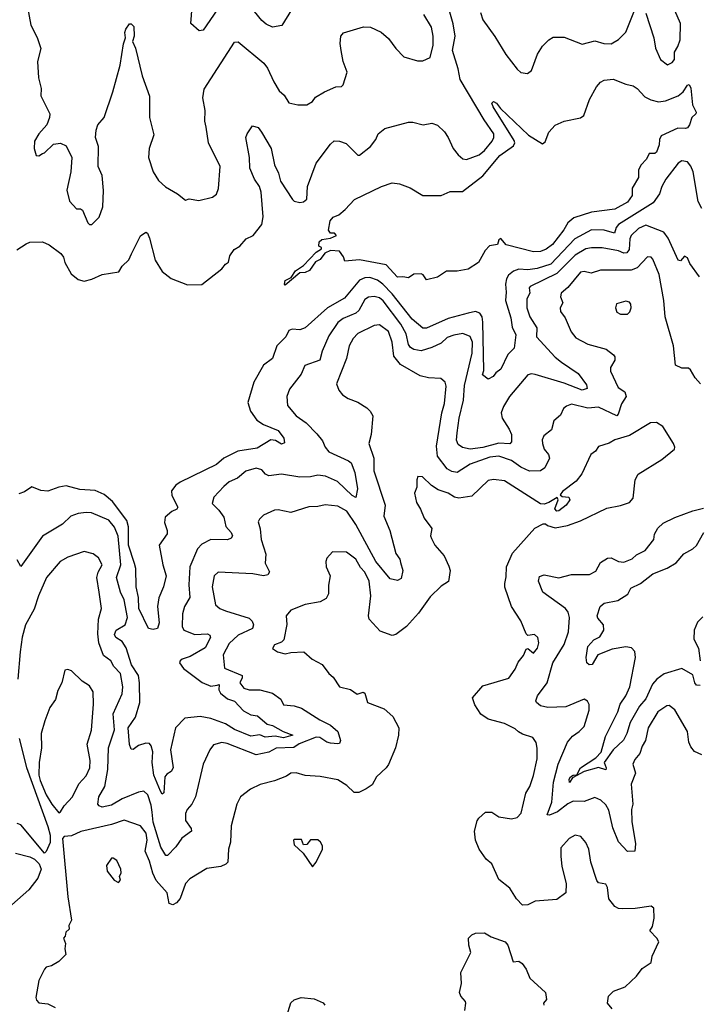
# Model space of a CAD drawing. Extents: x 1268547 to 1425625, y 515768 to 616754.
# Tile 331 of 507: x 1347799 to 1351551, y 576809 to 582246. Entities that reach past the tile are written whole.
import ezdxf

# ---------------------------------------------------------------- set-up
doc = ezdxf.new("R2010")
doc.units = 0

msp = doc.modelspace()

# ---------------------------------------------------------------- linework, layer by layer
at = {"layer": '0CON10XD'}
for points in [[(1348966.9, 582415), (1348811.7, 582188.3), (1348790, 582185), (1348744.2, 582225), (1348754.3, 582365)], [(1349338.1, 582365), (1349247, 582213), (1349195, 582204.2), (1349160.3, 582220.3), (1349135, 582242), (1349095, 582291.2)], [(1347782.5, 580975), (1347835, 581008.6), (1347855, 581017.5), (1347925, 581018.6), (1347961.8, 581001.8), (1348025.8, 580955), (1348041.4, 580935), (1348048.1, 580905), (1348082.4, 580842.4), (1348122, 580812), (1348155, 580801.8), (1348197.1, 580812.9), (1348255, 580839.5), (1348346.9, 580853.1), (1348364, 580885), (1348400.9, 580919.1), (1348416.6, 580953.4), (1348465, 581052.5), (1348495, 581073.3), (1348505, 581066.7), (1348515, 581040), (1348547.4, 580917.4), (1348585.4, 580855), (1348635, 580817.2), (1348725, 580782.5), (1348805, 580783.8), (1348915, 580869.2), (1348934.4, 580895.6), (1348952.5, 580907.5), (1348958.8, 580941.2), (1348982.7, 580977.3), (1349015, 580995.7), (1349048.8, 581035), (1349088.1, 581055), (1349135.4, 581115), (1349142.3, 581157.7), (1349132.9, 581292.9), (1349122.5, 581325), (1349094.6, 581365), (1349069.5, 581425), (1349066.7, 581485), (1349048, 581595), (1349054.3, 581615), (1349085, 581658.8), (1349115, 581650), (1349133.8, 581623.8), (1349186.7, 581535), (1349205.4, 581445), (1349228.1, 581398.1), (1349238.9, 581355), (1349305, 581253.1), (1349315, 581244.3), (1349345, 581235.8), (1349365, 581240), (1349384.5, 581255.5), (1349387.3, 581325), (1349435, 581453.8), (1349515, 581558.8), (1349535, 581576), (1349564.2, 581574.2), (1349601.2, 581561.2), (1349665, 581497.5), (1349675, 581497.5), (1349735, 581546.2), (1349766, 581585), (1349778.8, 581615), (1349814.4, 581645.6), (1349945, 581680), (1349969.7, 581679.7), (1350025.8, 581664.2), (1350075, 581673.8), (1350105, 581664), (1350145, 581626), (1350165, 581596), (1350191.9, 581535), (1350219.8, 581499.8), (1350245, 581478.1), (1350265, 581473.3), (1350335, 581499.6), (1350365, 581523.3), (1350406.5, 581575), (1350417.2, 581595), (1350415.9, 581615), (1350362.5, 581692.5), (1350230.3, 581915), (1350220, 581975), (1350188.6, 582075), (1350204, 582155), (1350192.6, 582222.6), (1350162.8, 582325)], [(1347841.4, 582315), (1347860, 582215), (1347895, 582147.5), (1347915.9, 582085.9), (1347897.8, 582015), (1347902.5, 581925), (1347917.5, 581865), (1347916, 581825), (1347965.7, 581725), (1347964, 581705), (1347948, 581665), (1347905, 581616.2), (1347880.8, 581575), (1347878, 581535), (1347890, 581495), (1347905, 581493.3), (1347923.9, 581506.1), (1347935, 581510), (1347985, 581558.8), (1348023.9, 581563.9), (1348055, 581550), (1348086, 581485), (1348081.4, 581405), (1348059.2, 581305), (1348074.4, 581244.4), (1348111.7, 581201.7), (1348135, 581201.2), (1348145, 581193.3), (1348175, 581123.8), (1348185, 581114), (1348197.5, 581115), (1348237.5, 581155), (1348258.5, 581211.5), (1348262.1, 581302.1), (1348253.3, 581385), (1348231.3, 581435), (1348234.6, 581545), (1348217.1, 581595), (1348220.8, 581635), (1348231.1, 581665), (1348265.4, 581705), (1348312.9, 581847.1), (1348352.7, 581995), (1348372.7, 582112.7), (1348382.5, 582145), (1348379.2, 582175), (1348385, 582192.5), (1348405, 582222.5), (1348415, 582223.3), (1348428.3, 582208.3), (1348430, 582155), (1348422, 582125), (1348438.5, 582088.5), (1348475.5, 581935), (1348515, 581822.5), (1348516.4, 581706.4), (1348539.5, 581609.5), (1348513.1, 581535), (1348509.4, 581485), (1348535, 581406.2), (1348565, 581357.1), (1348603.7, 581323.7), (1348670, 581285), (1348715, 581250), (1348735, 581256.7), (1348787, 581247), (1348863.9, 581266.1), (1348885, 581282.5), (1348897, 581313), (1348905.5, 581435), (1348842, 581565), (1348827.9, 581652.1), (1348820.9, 581685), (1348823.3, 581745), (1348809.2, 581815), (1348818, 581862), (1348985, 582122), (1349005, 582122.9), (1349145.9, 582005.9), (1349167.3, 581977.3), (1349201.7, 581901.7), (1349232.3, 581852.3), (1349258.6, 581828.6), (1349285, 581787.5), (1349335, 581775.6), (1349385, 581776.2), (1349415, 581793.8), (1349432.5, 581817.5), (1349482.5, 581847.5), (1349545, 581874.3), (1349575, 581877.5), (1349585, 581886.2), (1349607.5, 581955), (1349584.4, 582015), (1349572.9, 582075), (1349567.5, 582115), (1349572, 582155), (1349587, 582173), (1349696.1, 582206.1), (1349735, 582203.8), (1349795, 582176.7), (1349835, 582141.2), (1349875, 582086), (1349919.7, 582039.7), (1349995, 582018.8), (1350025, 582018.8), (1350065, 582036.7), (1350081.4, 582105), (1350081.5, 582155), (1350073.1, 582205), (1350030, 582275)], [(1350343.3, 582285), (1350355, 582245.6), (1350422.2, 582152.2), (1350482.9, 582052.9), (1350545, 581971.9), (1350565, 581953.5), (1350602.2, 581947.8), (1350625.4, 581964.6), (1350657.5, 582055), (1350685, 582098.6), (1350720.8, 582135), (1350745, 582150), (1350805, 582150), (1350905, 582110), (1350975, 582128), (1351024.1, 582114.1), (1351065, 582113.1), (1351105, 582135.8), (1351145, 582176.2), (1351200, 582315)], [(1351255, 582282.5), (1351299.4, 582145), (1351308.8, 582088.8), (1351335.9, 582025.9), (1351375, 581996.2), (1351400.5, 582009.5), (1351414.1, 582025.9), (1351414.4, 582065.6), (1351432.5, 582097.5), (1351445.6, 582135), (1351446.7, 582225), (1351416.1, 582296.1)], [(1349265, 580780), (1349260, 580785), (1349265, 580806.2), (1349297.3, 580822.7), (1349321.7, 580858.3), (1349365, 580888.6), (1349435, 580962.5), (1349465, 580980), (1349465, 580987.5), (1349450, 580995), (1349451.7, 581018.3), (1349467.5, 581032.5), (1349515, 581040), (1349547.5, 581055), (1349536.4, 581066.4), (1349515, 581067.5), (1349503.3, 581083.3), (1349512.5, 581135), (1349530, 581155), (1349561.2, 581168.8), (1349595, 581197.5), (1349647.3, 581252.7), (1349796.7, 581325), (1349855, 581345.5), (1349895, 581338.6), (1349955, 581317.8), (1350025.4, 581275.4), (1350125, 581275.7), (1350175, 581297.5), (1350243.2, 581296.8), (1350356, 581384), (1350449.5, 581495), (1350525, 581548.6), (1350532.7, 581565), (1350529.1, 581579.1), (1350412.7, 581765), (1350406, 581785), (1350415, 581794), (1350432, 581785), (1350454, 581755), (1350608.3, 581608.3), (1350685, 581560), (1350699.5, 581570.5), (1350719.5, 581625), (1350755, 581663.6), (1350805, 581685.3), (1350895.5, 581704.5), (1350913.5, 581716.5), (1350944, 581805), (1350983.1, 581875), (1351005, 581900.8), (1351025, 581911.4), (1351075, 581916.5), (1351145, 581888.9), (1351185, 581880), (1351208, 581865), (1351250.6, 581820.6), (1351283, 581803), (1351325, 581791.8), (1351365, 581797.1), (1351435.2, 581824.8), (1351462.3, 581847.7), (1351485.6, 581884.4), (1351495, 581888), (1351505, 581866.7), (1351513.4, 581775), (1351533.5, 581735), (1351532.1, 581725), (1351510, 581705), (1351497.5, 581665), (1351485, 581649.1), (1351475, 581644.1), (1351432.7, 581647.3), (1351340.9, 581605), (1351331.5, 581585), (1351330, 581555), (1351313.8, 581515), (1351305, 581506.2), (1351275, 581507.5), (1351260, 581475), (1351227.3, 581442.7), (1351216, 581415), (1351215.6, 581375), (1351181.1, 581315), (1351181.1, 581275), (1351155, 581238.2), (1351085, 581199.5), (1350956.3, 581183.6), (1350858.6, 581151.4), (1350825.9, 581124.1), (1350803.5, 581085), (1350740.5, 581005), (1350705, 580978.1), (1350675, 580965.7), (1350635, 580964), (1350485, 581002.5), (1350455, 581037.5), (1350445, 581030), (1350436, 581004), (1350393.3, 580996.7), (1350369.3, 580970.7), (1350332.5, 580905), (1350275, 580867.5), (1350215, 580856.7), (1350155, 580857.5), (1350105, 580823.8), (1350045, 580810), (1350026.4, 580836.4), (1350015, 580842.5), (1349975, 580840), (1349945, 580820), (1349915, 580826.7), (1349885, 580824), (1349821.7, 580891.7), (1349675, 580920), (1349593.3, 580913.3), (1349587, 580937), (1349565, 580967.5), (1349515, 580971.2), (1349483.9, 580956.1), (1349458.6, 580921.4), (1349431.8, 580908.2), (1349398.3, 580861.7), (1349375, 580850.6), (1349345, 580848), (1349265, 580780)], [(1351565, 581203.3), (1351545, 581241.2), (1351516.5, 581405), (1351505, 581436), (1351485, 581461.2), (1351455, 581466), (1351435, 581453.8), (1351366.7, 581365), (1351344.5, 581325), (1351332.1, 581285), (1351296.2, 581235), (1351104.6, 581115), (1351091.1, 581098.9), (1351082.5, 581067.5), (1351025, 581084.3), (1350955, 581086.3), (1350863.8, 581036.2), (1350730.7, 580895), (1350655, 580871.2), (1350605, 580865.2), (1350555, 580867.5), (1350525, 580857.8), (1350496.7, 580835), (1350486, 580814), (1350481.1, 580785), (1350485, 580741.2), (1350480.3, 580695), (1350509.8, 580599.8), (1350518.7, 580548.7), (1350538.5, 580505), (1350528.1, 580431.9), (1350493.6, 580396.4), (1350455, 580316.7), (1350426.7, 580295), (1350413.3, 580275), (1350385, 580261.2), (1350353.3, 580285), (1350361.9, 580308.1), (1350355.8, 580575), (1350352.5, 580605), (1350338.9, 580625), (1350315, 580633.6), (1350275, 580624.8), (1350165, 580595.2), (1350045, 580542.7), (1350025, 580542.9), (1349965, 580592.1), (1349855, 580732.6), (1349804.6, 580784.6), (1349775, 580807.7), (1349731.4, 580821.4), (1349705, 580820.2), (1349675, 580807.2), (1349592.5, 580707.5), (1349498.2, 580655), (1349375, 580543.5), (1349345, 580533.2), (1349303.6, 580536.4), (1349285, 580530), (1349268.9, 580495), (1349219.4, 580445), (1349195.5, 580375), (1349145, 580338.5), (1349092.2, 580245), (1349058, 580132), (1349073.8, 580083.8), (1349108.8, 580035), (1349145, 580010.3), (1349225, 579977.1), (1349257.8, 579935), (1349261.2, 579908.8), (1349245, 579902.9), (1349211.4, 579921.4), (1349185, 579925.4), (1349110.2, 579879.8), (1349003.9, 579863.9), (1348925, 579824.2), (1348885, 579789.5), (1348685, 579692.7), (1348660.5, 579675), (1348637.3, 579645), (1348638.9, 579618.9), (1348671.5, 579555), (1348666.6, 579543.4), (1348639.1, 579530.9), (1348601.5, 579498.5), (1348598.6, 579468.6), (1348613.6, 579425), (1348613, 579407), (1348569.2, 579345), (1348588.8, 579235), (1348606.7, 579175), (1348593.3, 579115), (1348566.2, 579053.8), (1348560, 579005), (1348569.4, 578915), (1348558.9, 578885), (1348535, 578878), (1348510.8, 578885), (1348455.7, 578995), (1348454.4, 579055.6), (1348442.7, 579115), (1348439.6, 579215), (1348433.3, 579243.3), (1348400, 579345), (1348399.3, 579445), (1348390.9, 579480.9), (1348311.3, 579585), (1348265, 579623.2), (1348215, 579645.3), (1348131.6, 579651.6), (1348055, 579671.1), (1348015, 579664.5), (1347955, 579642.9), (1347915, 579646.9), (1347865, 579666.4), (1347825, 579639.2), (1347795, 579627.1)], [(1351551.2, 580825), (1351499.1, 580899.1), (1351485, 580930), (1351469.3, 580940.7), (1351448, 580915), (1351435, 580917.3), (1351379.9, 581039.9), (1351355, 581073.1), (1351255, 581111.1), (1351215, 581091.9), (1351175, 581053.6), (1351167.4, 581035), (1351163.7, 580976.3), (1351151.2, 580958.8), (1351135, 580955.7), (1351105, 580970), (1351015, 580985.8), (1350955, 580986.4), (1350925, 580979.7), (1350865, 580946.2), (1350765.1, 580844.9), (1350616.6, 580773.4), (1350611.8, 580765), (1350615.4, 580735), (1350598.4, 580705), (1350599.2, 580655), (1350615.3, 580605), (1350654.1, 580545), (1350652.9, 580495), (1350755, 580381.5), (1350790.7, 580355), (1350883, 580293), (1350928.9, 580228.9), (1350931.2, 580208.8), (1350905, 580200.5), (1350805, 580239.5), (1350645, 580286.4), (1350625, 580290.7), (1350604.3, 580285.7), (1350503.6, 580165), (1350470, 580110), (1350457.1, 580075), (1350462, 580045), (1350501.8, 579985), (1350514.4, 579955), (1350513.8, 579915), (1350505.3, 579904.7), (1350445, 579907.4), (1350355, 579883.1), (1350285, 579875.2), (1350243.8, 579883.8), (1350219.7, 579899.8), (1350211.2, 579925), (1350213.7, 579965), (1350224.8, 580045), (1350249, 580145), (1350254.8, 580225.2), (1350297.3, 580405), (1350299.3, 580465), (1350285, 580496.8), (1350245, 580513.1), (1350195, 580504.7), (1350158.3, 580491.7), (1350125, 580460), (1350074.2, 580435.8), (1350015, 580418), (1349974.3, 580424.3), (1349955.7, 580435.7), (1349945, 580452.2), (1349932, 580512), (1349903.5, 580565), (1349805, 580693.2), (1349785, 580709.3), (1349755, 580717.6), (1349725, 580713.4), (1349705, 580701.5), (1349670.4, 580639.6), (1349655.4, 580625), (1349584.8, 580595.2), (1349555.5, 580574.5), (1349505, 580499.4), (1349469.1, 580415), (1349455, 580365.8), (1349374, 580336), (1349352, 580288), (1349287.8, 580205), (1349273.8, 580165), (1349277.1, 580115), (1349325, 580058.9), (1349380, 580020), (1349439.9, 579959.9), (1349471.3, 579921.3), (1349485.9, 579885), (1349505, 579860.4), (1349615, 579810.5), (1349628.6, 579798.6), (1349650, 579745), (1349664, 579655), (1349655, 579607.5), (1349635, 579618.6), (1349553.9, 579695), (1349488.1, 579725), (1349445, 579730.2), (1349405, 579721.5), (1349345, 579720), (1349245, 579736.4), (1349175, 579727.7), (1349156.4, 579736.4), (1349135, 579760.8), (1349105, 579769.7), (1349046.7, 579753.3), (1349001.4, 579715), (1348955, 579693.3), (1348925, 579668.5), (1348871.2, 579608.8), (1348861.1, 579575), (1348898.3, 579538.3), (1348925, 579498.9), (1348937.4, 579447.4), (1348965.6, 579415), (1348974.3, 579395), (1348967.2, 579382.8), (1348945.9, 579374.1), (1348855, 579375.6), (1348805, 579349.4), (1348780.6, 579325), (1348738.6, 579225), (1348732, 579125), (1348737.4, 579055), (1348709.1, 579005), (1348698.5, 578965), (1348695.9, 578895), (1348705, 578874.6), (1348765, 578850.7), (1348835, 578854.5), (1348848.3, 578848.3), (1348852.3, 578835), (1348823.3, 578776.7), (1348740.1, 578729.9), (1348695.8, 578714.2), (1348684, 578705), (1348682, 578695), (1348703, 578663), (1348806.1, 578586.1), (1348855, 578565.6), (1348889.3, 578570.7), (1348900, 578575), (1348897.8, 578545), (1348908, 578528), (1348946, 578496), (1348985, 578483.1), (1349035, 578428.8), (1349075, 578407.9), (1349112.2, 578402.2), (1349165, 578355.6), (1349195, 578349.5), (1349254, 578315), (1349306.2, 578295), (1349255, 578281.1), (1349209, 578289), (1349155, 578284.8), (1349125, 578296.9), (1349075, 578290.4), (1348985, 578327.4), (1348935, 578358.6), (1348855, 578387.6), (1348795, 578399), (1348710.2, 578389.8), (1348658.5, 578335), (1348631.6, 578215), (1348646.5, 578115), (1348635.7, 578095), (1348610.6, 578079.4), (1348600.4, 578065), (1348595, 577977.5), (1348585, 577970), (1348575.7, 577985.7), (1348538.8, 578075), (1348530, 578145), (1348533.2, 578203.2), (1348525, 578236.7), (1348515, 578248.9), (1348495, 578250.6), (1348455, 578238.6), (1348425, 578216.2), (1348415, 578218.8), (1348404.6, 578244.6), (1348397.5, 578335), (1348438.6, 578395), (1348462, 578475), (1348461.2, 578585), (1348454, 578625), (1348415.5, 578684.5), (1348386.9, 578776.9), (1348365, 578812.1), (1348330, 578835), (1348321.5, 578851.5), (1348331.2, 578875), (1348381.4, 578905), (1348393.8, 578945), (1348375, 579043.1), (1348355.7, 579085), (1348334.1, 579165), (1348357.3, 579235), (1348343.4, 579393.4), (1348322.9, 579442.9), (1348291.8, 579481.8), (1348195, 579522.7), (1348165, 579525.4), (1348121.7, 579518.3), (1348081.9, 579505), (1348035, 579460.4), (1347925, 579394), (1347805, 579226.7), (1347785, 579263.8)], [(1351557.1, 580235), (1351528.3, 580268.3), (1351502.4, 580312.4), (1351491.4, 580321.4), (1351455, 580321.9), (1351418.8, 580338.8), (1351409.1, 580445), (1351361.8, 580605), (1351355.5, 580695), (1351328.5, 580838.5), (1351295, 580922.9), (1351285, 580934.4), (1351265, 580935.7), (1351207.5, 580875), (1351175, 580862.3), (1351005, 580863.4), (1350953.6, 580846.4), (1350915, 580855.4), (1350895, 580851.8), (1350825, 580766.4), (1350789.2, 580735), (1350783.8, 580715), (1350797.9, 580682.1), (1350782.9, 580655), (1350784.4, 580635), (1350810.2, 580600.2), (1350842.7, 580522.7), (1350870, 580490), (1350935, 580454.4), (1351037.1, 580427.1), (1351077.8, 580395), (1351084.5, 580385), (1351083.8, 580366.2), (1351061.1, 580325), (1351061.1, 580305), (1351102.5, 580215), (1351140.1, 580190.1), (1351147.5, 580165), (1351120.9, 580125), (1351102.8, 580067.2), (1351095, 580059.3), (1350995, 580106.2), (1350935, 580100.2), (1350845, 580123.1), (1350817.7, 580112.3), (1350801.7, 580098.3), (1350785, 580062.1), (1350748.5, 580031.5), (1350735, 579982), (1350692.7, 579947.3), (1350683.3, 579926.7), (1350684.5, 579905.5), (1350695, 579874.2), (1350719.1, 579845), (1350723.8, 579825), (1350698.3, 579771.7), (1350675, 579755.3), (1350613.7, 579753.7), (1350565, 579775.3), (1350515, 579811.4), (1350445, 579836), (1350395, 579830), (1350285, 579791.9), (1350215, 579745.6), (1350185, 579751.8), (1350159.6, 579765), (1350105.7, 579835.7), (1350100.1, 579890.1), (1350128.7, 580075), (1350143.8, 580126.2), (1350152.9, 580222.9), (1350148.8, 580245), (1350124.2, 580264.2), (1350055, 580267.8), (1350009.2, 580279.2), (1349901.2, 580341.2), (1349865, 580387.1), (1349854.7, 580464.7), (1349835, 580523.6), (1349785, 580561.2), (1349755, 580557.3), (1349666.5, 580513.5), (1349639.5, 580485), (1349617.5, 580445), (1349602.5, 580375), (1349547.5, 580235), (1349560, 580200), (1349580.8, 580175), (1349612.9, 580155), (1349665, 580134.7), (1349715, 580102.7), (1349734.5, 580085), (1349749.1, 580059.1), (1349739.3, 579955), (1349725.9, 579905), (1349753.7, 579825), (1349754.7, 579754.7), (1349816.7, 579565), (1349808.4, 579505), (1349841.5, 579425), (1349875, 579298.8), (1349896.7, 579266.7), (1349901.3, 579248.7)], [(1351155, 580620), (1351168.1, 580631.9), (1351174.2, 580655), (1351172.5, 580675), (1351165, 580686.2), (1351145, 580691.2), (1351093.6, 580676.4), (1351088.8, 580655), (1351095, 580631.2), (1351115, 580620), (1351155, 580620)], [(1351070, 576785), (1351044.3, 576815), (1351050, 576855), (1351077.6, 576882.4), (1351142, 576905), (1351204.4, 576965.6), (1351235, 577007.5), (1351285, 577040), (1351290, 577075), (1351326.7, 577155), (1351316.7, 577175), (1351277.5, 577215), (1351291.7, 577238.3), (1351302.5, 577285), (1351300.7, 577340.7), (1351285, 577351.2), (1351197.7, 577337.7), (1351127.3, 577337.3), (1351105, 577339.2), (1351085, 577349.2), (1351051.4, 577391.4), (1351043.8, 577455), (1351035, 577472.5), (1350995, 577480), (1350985, 577492.5), (1350951.2, 577595), (1350941.2, 577665), (1350925, 577702.5), (1350897.5, 577735), (1350865, 577743.3), (1350832.5, 577725), (1350786.1, 577673.9), (1350785.8, 577625), (1350792.3, 577572.3), (1350816, 577475), (1350813.8, 577425), (1350765, 577388.8), (1350645, 577378), (1350605, 577358.8), (1350575, 577356.7), (1350542.3, 577392.3), (1350505, 577450.8), (1350445, 577498), (1350405.4, 577585.4), (1350375, 577611.2), (1350335.6, 577665), (1350315.6, 577715), (1350309.5, 577765), (1350325, 577822.5), (1350332.9, 577837.1), (1350370, 577870), (1350405, 577870.8), (1350444.3, 577844.3), (1350515, 577832.5), (1350545, 577840), (1350566.7, 577865), (1350593.3, 577975), (1350615, 578012.5), (1350635, 578072.5), (1350655.5, 578165), (1350656.6, 578223.4), (1350651.1, 578255), (1350632.4, 578282.4), (1350575, 578300.5), (1350553.6, 578313.6), (1350535, 578330), (1350475, 578358.9), (1350385, 578384.3), (1350345, 578410.8), (1350312.1, 578462.1), (1350299.3, 578500.7), (1350355, 578568.1), (1350499.3, 578610.7), (1350535, 578659.2), (1350550.9, 578699.1), (1350579.7, 578735), (1350595, 578770), (1350605, 578774), (1350635, 578748.6), (1350657.5, 578775), (1350665.5, 578805), (1350659.2, 578835), (1350641.2, 578851.2), (1350605, 578846), (1350595, 578854.2), (1350565, 578925.8), (1350513.8, 579005), (1350476.7, 579113.3), (1350476.4, 579133.6), (1350485, 579170), (1350486, 579225), (1350519.5, 579300.5), (1350642.1, 579437.9), (1350688.3, 579461.7), (1350701.7, 579461.7), (1350713.6, 579453.6), (1350755, 579440), (1350823.6, 579453.6), (1350895, 579478), (1351040.7, 579549.3), (1351115, 579562.5), (1351165, 579580.8), (1351185, 579604.4), (1351197.5, 579705), (1351213.2, 579736.8), (1351345, 579817.6), (1351413.2, 579875), (1351416, 579886), (1351408.4, 579905), (1351350, 580000), (1351315, 580021.2), (1351281.1, 580018.9), (1351165, 579950), (1351085, 579926), (1351053, 579907), (1350995, 579888.8), (1350977.5, 579862.5), (1350952.5, 579845), (1350901.9, 579738.1), (1350872, 579698), (1350795, 579640), (1350782.5, 579622.5), (1350793.3, 579613.3), (1350830, 579610), (1350836.7, 579595), (1350816.7, 579565), (1350775, 579533.3), (1350765, 579532.5), (1350752.5, 579545), (1350772.5, 579595), (1350767, 579607), (1350719.5, 579580.5), (1350695, 579571.2), (1350675, 579572), (1350475, 579699.1), (1350415, 579706.6), (1350385, 579701.1), (1350295, 579614.5), (1350224, 579604), (1350199.3, 579609.3), (1350165, 579631.4), (1350109.6, 579649.6), (1350073, 579673), (1350022.3, 579722.3), (1349996.7, 579723.3), (1349990.8, 579705), (1349992, 579665), (1349978.8, 579631.2), (1349989.1, 579579.1), (1350012.4, 579542.4), (1350032.6, 579492.6), (1350075, 579436.2), (1350066.8, 579396.8), (1350071.7, 579381.7), (1350091.1, 579345), (1350143.1, 579285), (1350168.6, 579228.6), (1350176, 579205), (1350166.4, 579143.6), (1350125, 579118), (1350065, 579059.2), (1350000.5, 578969.5), (1349935, 578896), (1349875, 578852), (1349855, 578845.7), (1349788.8, 578868.8), (1349729.2, 578935), (1349724.4, 578955), (1349737.5, 579065), (1349728.8, 579145), (1349705, 579195.8), (1349681.3, 579221.3), (1349655, 579266.7), (1349602.5, 579305), (1349525, 579306.7), (1349495, 579273.3), (1349488.6, 579255), (1349491.4, 579225), (1349513.8, 579175), (1349503.9, 579123.9), (1349503.8, 579075), (1349490.5, 579049.5), (1349458.3, 579031.7), (1349375, 579017.1), (1349295, 578986.2), (1349270, 578955), (1349274.3, 578905.7), (1349257.4, 578822.6), (1349245, 578808.9), (1349205, 578794), (1349195, 578774.4), (1349222.9, 578755), (1349265, 578743.6), (1349295, 578751.4), (1349367.5, 578755), (1349413.3, 578715), (1349468.1, 578685), (1349505, 578635.8), (1349529.2, 578615), (1349565, 578561.4), (1349625, 578548), (1349662.4, 578522.4), (1349695, 578532), (1349705, 578526.7), (1349718.6, 578475), (1349810.3, 578440.3), (1349858.6, 578398.6), (1349892.9, 578335), (1349890.5, 578295), (1349874.2, 578225.8), (1349835, 578134.2), (1349822.5, 578115), (1349768.1, 578065), (1349745, 578022), (1349711.1, 577998.9), (1349670.8, 577979.2), (1349645, 577979.4), (1349605, 578016.7), (1349555, 578047.8), (1349457.8, 578067.8), (1349375, 578071.9), (1349325, 578088.2), (1349295, 578085.6), (1349271.3, 578068.7), (1349205, 578042.5), (1349127, 578023), (1349073, 577997), (1349018, 577955), (1348998.1, 577915), (1348965.7, 577795), (1348963.1, 577705), (1348951.9, 577665), (1348947.5, 577595), (1348937.2, 577582.8), (1348910, 577570), (1348831.3, 577558.7), (1348738, 577502), (1348715, 577476.2), (1348685.6, 577394.4), (1348665, 577369.6), (1348645, 577358.4), (1348625, 577365.5), (1348613.1, 577425), (1348552.3, 577492.3), (1348533.6, 577533.6), (1348515, 577600), (1348491, 577655), (1348503.1, 577715), (1348496.3, 577753.7), (1348465, 577795.5), (1348375, 577825.3), (1348305, 577801.9), (1348136.3, 577763.7), (1348085, 577740), (1348045, 577736.2), (1348035.7, 577724.3), (1348065, 577403.3), (1348085.4, 577274.6), (1348070, 577245), (1348072.5, 577225), (1348053, 577207), (1348050, 577185), (1348040, 577175), (1348052.5, 577145), (1348047.5, 577115), (1348053.3, 577085), (1348015, 577046), (1347975, 577022), (1347945, 577014), (1347935, 577003.8), (1347905, 576940.8), (1347887.8, 576847.8), (1347891.7, 576831.7), (1347905, 576816.7), (1347955, 576811.2), (1347995, 576791.2)], [(1349901.3, 579248.7), (1349913.8, 579205), (1349905, 579160.6), (1349885, 579148.8), (1349845, 579158.8), (1349766, 579255), (1349655, 579458.7), (1349605, 579531.9), (1349555, 579560), (1349485, 579567.5), (1349445, 579557.5), (1349394.5, 579555.5), (1349295.6, 579525.6), (1349225, 579538.9), (1349205, 579536.9), (1349145, 579509.2), (1349122.1, 579487.9), (1349115.9, 579474.1), (1349126.9, 579435), (1349131.8, 579375), (1349156.9, 579295), (1349154.1, 579244.1), (1349177.7, 579197.7), (1349169.7, 579180.3), (1349145, 579174.6), (1349086.5, 579186.5), (1348895.3, 579194.7), (1348872.7, 579175), (1348860.7, 579115), (1348880, 579015), (1348904.3, 578995), (1348935, 578981.8), (1349065, 578940.7), (1349081.8, 578925), (1349090.5, 578905), (1349085, 578884.5), (1349005, 578846.8), (1348955, 578801.8), (1348921.4, 578738.6), (1348928.8, 578665), (1349026.6, 578625), (1349027.5, 578612.5), (1349014.4, 578585), (1349036, 578555), (1349065, 578545.6), (1349124.1, 578545.9), (1349195, 578526.9), (1349240, 578495), (1349255, 578462.5), (1349315, 578458), (1349354.6, 578444.6), (1349455, 578380.3), (1349515, 578349.7), (1349555.4, 578315), (1349570, 578265), (1349565, 578250), (1349555, 578246.9), (1349515, 578251.6), (1349495, 578256), (1349455, 578281.9), (1349435, 578285.2), (1349342.6, 578247.4), (1349312.5, 578227.5), (1349215, 578223.4), (1349175, 578202.2), (1349105, 578187.2), (1348945, 578250), (1348915, 578254.4), (1348868.3, 578241.7), (1348848.6, 578215), (1348811.4, 578135), (1348768.6, 577955), (1348748.6, 577915), (1348722.9, 577885), (1348715, 577862.5), (1348714, 577825), (1348745, 577780), (1348748, 577765), (1348693.1, 577726.9), (1348661.3, 577678.7), (1348615, 577631.2), (1348605, 577631.2), (1348577.8, 577677.8), (1348535.8, 577815), (1348530.6, 577870.6), (1348525, 577908.9), (1348505.6, 577965), (1348485, 577985.4), (1348455, 577980), (1348365.3, 577944.7), (1348305, 577909.3), (1348255, 577898.5), (1348237.1, 577905), (1348230.9, 577915), (1348236.1, 577955), (1348268, 578012), (1348286.3, 578105), (1348289.5, 578225), (1348322, 578325), (1348315, 578413.8), (1348365, 578524.2), (1348368.4, 578561.6), (1348355, 578635.4), (1348319.2, 578675), (1348302.8, 578705), (1348262, 578735), (1348235.4, 578805), (1348230.3, 578855), (1348234.4, 578935), (1348250, 578995), (1348237.3, 579085), (1348223.9, 579165), (1348231.4, 579195), (1348253.3, 579235), (1348233.8, 579275), (1348205, 579297.1), (1348155, 579308.6), (1348065, 579277.9), (1348022.7, 579255), (1347947.5, 579165), (1347902.5, 579065), (1347878.2, 578991.8), (1347831.5, 578905), (1347813, 578837), (1347801.5, 578755), (1347789.4, 578605)], [(1351565, 578186.9), (1351525, 578205.7), (1351505, 578230), (1351493.9, 578256.1), (1351485, 578315.6), (1351415, 578435.6), (1351385, 578458.6), (1351372.1, 578457.9), (1351322, 578425), (1351268.5, 578335), (1351253.4, 578265), (1351234.8, 578235.2), (1351223.3, 578195), (1351195, 578161.4), (1351184.6, 578135), (1351199.2, 578085), (1351175.3, 578025), (1351183.9, 577915), (1351177.3, 577885), (1351178.1, 577818.1), (1351199.6, 577695), (1351195.8, 577654.2), (1351155, 577653.5), (1351105, 577705.6), (1351074.4, 577784.4), (1351051.5, 577881.5), (1351035, 577910), (1351006.9, 577936.9), (1350975, 577951.9), (1350915, 577928.8), (1350855, 577931.1), (1350825, 577916.1), (1350767.8, 577872.2), (1350724, 577854), (1350710.8, 577855), (1350736.8, 577925), (1350746.9, 578035), (1350771.8, 578135), (1350824.2, 578255.8), (1350851, 578289), (1350888.6, 578315), (1350915, 578344), (1350943.8, 578433.8), (1350943.3, 578465), (1350933.9, 578483.9), (1350915, 578493.8), (1350815, 578451.8), (1350715, 578448.5), (1350675, 578457.9), (1350652.2, 578475), (1350648.6, 578485), (1350658, 578512), (1350711.2, 578585), (1350742.5, 578695), (1350805, 578795.6), (1350828.6, 578865), (1350834.3, 578944.3), (1350826.6, 578975), (1350812.5, 578995), (1350686.2, 579085), (1350663.6, 579145), (1350667.9, 579172.1), (1350695, 579181.1), (1350775, 579164.7), (1350845, 579182.7), (1350945, 579182), (1350980, 579200), (1351005, 579249.2), (1351045, 579273.3), (1351063.6, 579273.6), (1351105, 579254.4), (1351135, 579250), (1351180.6, 579269.4), (1351205, 579291.1), (1351252, 579315), (1351300.8, 579375), (1351303.1, 579405), (1351322.3, 579437.7), (1351351.9, 579465), (1351415, 579496.9), (1351515, 579533.7), (1351575, 579548.2)], [(1351555, 578568.8), (1351535, 578572), (1351525.8, 578585), (1351515, 578628.6), (1351455, 578663.8), (1351356.2, 578633.8), (1351316.2, 578603.8), (1351292.8, 578577.2), (1351255, 578496.4), (1351220.3, 578455), (1351169.3, 578365), (1351150.6, 578305), (1351131.7, 578268.3), (1351075, 578214.6), (1351026.2, 578145), (1351036.9, 578115), (1351035, 578104.5), (1350995, 578117.7), (1350914.8, 578095.2), (1350850, 578060), (1350835, 578033.3), (1350831.9, 578051.9), (1350839.1, 578065), (1350855, 578075.2), (1350874, 578076), (1350894.8, 578115), (1350979.7, 578170.3), (1351009.2, 578200.8), (1351032.3, 578287.7), (1351102, 578425), (1351114.2, 578465.8), (1351145, 578512), (1351167, 578563), (1351199.5, 578725), (1351195, 578758), (1351177.4, 578777.4), (1351145, 578782.9), (1351070.4, 578769.6), (1350990.9, 578739.1), (1350958.6, 578685), (1350943.5, 578683.5), (1350930.4, 578695), (1350925.6, 578724.4), (1350935.2, 578785), (1350969, 578821), (1351001.2, 578838.8), (1351023.8, 578875), (1351021.2, 578905), (1350991.1, 578941.1), (1350987.1, 578955), (1351004.3, 579005.7), (1351025.7, 579024.3), (1351101.3, 579038.7), (1351156.8, 579073.2), (1351173.1, 579106.9), (1351227.2, 579132.8), (1351295, 579186.9), (1351372.7, 579217.3), (1351422.6, 579247.4), (1351465, 579297.1), (1351515, 579324.3), (1351535, 579342), (1351576.7, 579415)], [(1351570.5, 578949.5), (1351541.2, 578918.8), (1351521.9, 578875), (1351520.7, 578825), (1351546.2, 578775), (1351555.9, 578705.9)], [(1348015, 577866.7), (1348025, 577872.5), (1348043.8, 577905), (1348090.6, 577955), (1348125, 578026.2), (1348165, 578070), (1348185.4, 578114.6), (1348187.5, 578155), (1348171.9, 578245), (1348195, 578323.3), (1348206.2, 578466.2), (1348204.4, 578535), (1348185, 578568.6), (1348143.9, 578593.9), (1348085, 578650), (1348065, 578658.8), (1348047.5, 578655), (1348032, 578585), (1348008.6, 578541.4), (1347997.4, 578492.6), (1347965, 578447.5), (1347937.5, 578375), (1347918.1, 578305), (1347920, 578225), (1347906.5, 578145), (1347905.3, 578074.7), (1347911.6, 578045), (1347945, 577965.5), (1347977.1, 577915), (1348015, 577866.7)], [(1347796.3, 578276.3), (1347836.1, 578116.1), (1347955, 577791.1), (1347966.3, 577743.7), (1347967.4, 577702.6), (1347945, 577653.3), (1347935, 577644), (1347805, 577800), (1347785, 577806.7)], [(1349415, 577567.5), (1349435.7, 577594.3), (1349470, 577665), (1349470, 577685), (1349460, 577705), (1349445, 577716.7), (1349405, 577717.5), (1349385, 577692.5), (1349365, 577690), (1349355, 577720), (1349315, 577720), (1349310, 577715), (1349315, 577690), (1349363, 577643), (1349415, 577567.5)], [(1347775, 577644.3), (1347855, 577623.6), (1347880.2, 577610.2), (1347906.9, 577585), (1347918.1, 577555), (1347899.2, 577505), (1347849.4, 577440.6), (1347755, 577358)], [(1348345, 577482.5), (1348356.2, 577495), (1348350, 577515), (1348358.8, 577535), (1348358, 577555), (1348335, 577602.5), (1348315, 577616.7), (1348305, 577616.7), (1348278.8, 577575), (1348281.2, 577545), (1348320, 577495), (1348345, 577482.5)], [(1350255.7, 576774.3), (1350262, 576815), (1350260, 576825), (1350234.2, 576855), (1350227.5, 576875), (1350238.1, 576925), (1350234.5, 576985), (1350288.8, 577095), (1350278.8, 577135), (1350277.5, 577175), (1350295, 577193.3), (1350315, 577202), (1350365, 577204.3), (1350402.3, 577182.3), (1350478.8, 577155), (1350493.8, 577135), (1350523.9, 577043.9), (1350555, 577046.7), (1350572.5, 577035), (1350595, 577003.8), (1350615, 576953.8), (1350701.2, 576875), (1350707.5, 576835), (1350690, 576815), (1350692.5, 576805)], [(1349265, 576716.9), (1349295, 576818.1), (1349315, 576833.5), (1349352.4, 576847.6), (1349425, 576839.6), (1349475, 576817.8), (1349484, 576805)]]:
    msp.add_lwpolyline(points, dxfattribs=at)

doc.saveas('drawing.dxf')
